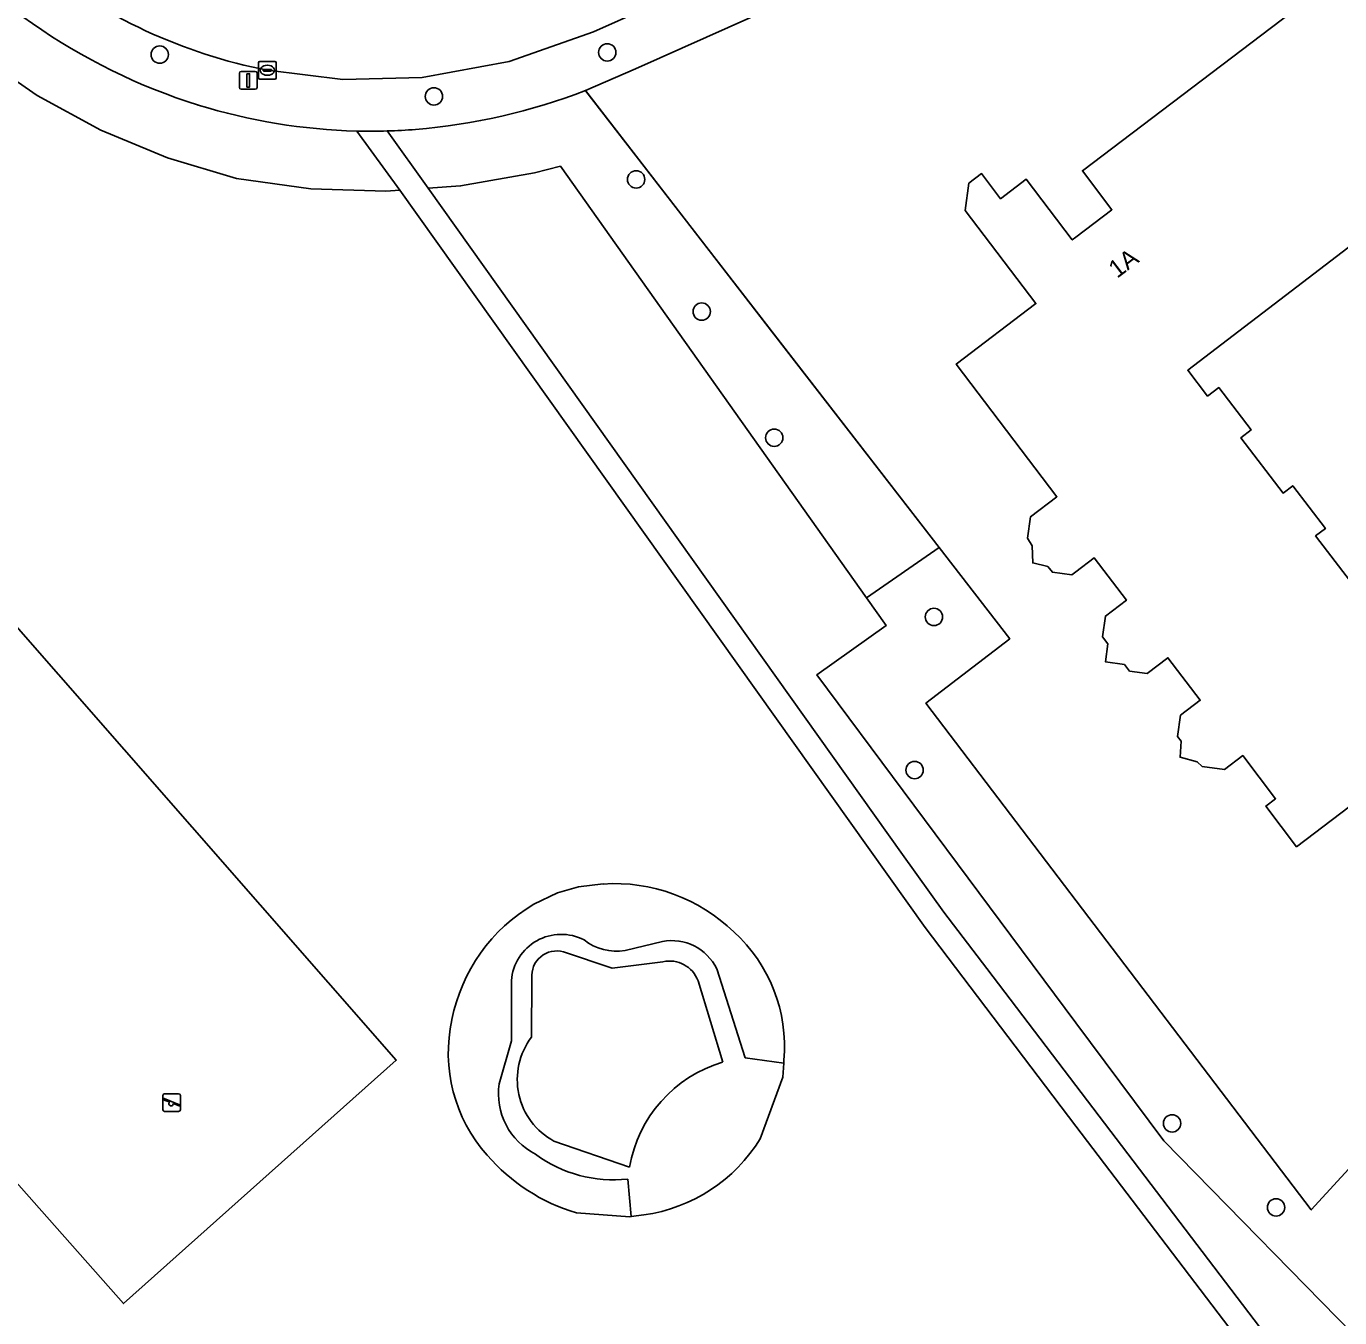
# Model space of a CAD drawing. Extents: x 160023 to 161302, y 384750 to 385707.
# Drawn here: x 160440.8 to 160514.9, y 385298.4 to 385371.2 of the extents above; entities that cross this region are included whole.
import ezdxf

# ---------------------------------------------------------------- set-up
doc = ezdxf.new("R2010")
doc.units = 0
for name, color, linetype in [('IMGEO_Boom', 7, 'Continuous'), ('IMGEO_Erf', 7, 'Continuous'), ('IMGEO_Grasland_overig', 7, 'Continuous'), ('IMGEO_Groenvoorziening', 7, 'Continuous'), ('IMGEO_Hek', 7, 'Continuous'), ('IMGEO_Kolk', 7, 'Continuous'), ('IMGEO_Lichtmast', 7, 'Continuous'), ('IMGEO_Pand', 7, 'Continuous'), ('IMGEO_Pand_nummerreeks', 7, 'Continuous'), ('IMGEO_Rijbaan_lokaal_open', 7, 'Continuous'), ('IMGEO_Speelvoorziening', 7, 'Continuous'), ('IMGEO_Voetpad_halfverhard', 7, 'Continuous'), ('IMGEO_Voetpad_open', 7, 'Continuous')]:
    doc.layers.add(name, color=color, linetype=linetype)

msp = doc.modelspace()

# ---------------------------------------------------------------- linework, layer by layer
at = {"layer": 'IMGEO_Boom'}
for centre in [(160448.35, 385369.642), (160473.576, 385369.766), (160463.805, 385367.283), (160475.207, 385362.606), (160478.901, 385355.157), (160482.989, 385348.045), (160491.994, 385337.946), (160490.904, 385329.307), (160505.422, 385309.393), (160511.283, 385304.653)]:
    msp.add_circle(centre, 0.489, dxfattribs=at)
at = {"layer": 'IMGEO_Erf'}
for points in [[(160517.906, 385329.135), (160512.442, 385324.991), (160510.708, 385327.277), (160511.253, 385327.691), (160509.407, 385330.124), (160508.378, 385329.343), (160507.112, 385329.517), (160506.833, 385329.781), (160505.87, 385330.034), (160505.936, 385330.932), (160505.73, 385331.204), (160505.894, 385332.4), (160507.005, 385333.243), (160505.184, 385335.644), (160504.009, 385334.752), (160503.022, 385334.888), (160502.737, 385335.264), (160501.659, 385335.412), (160501.799, 385336.425), (160501.501, 385336.818), (160501.662, 385337.99), (160502.845, 385338.887), (160501.037, 385341.271), (160500, 385340.484), (160499.77, 385340.31), (160498.67, 385340.461), (160498.41, 385340.788), (160497.563, 385340.986), (160497.538, 385341.944), (160497.275, 385342.383), (160497.442, 385343.594), (160498.928, 385344.722), (160493.256, 385352.2), (160497.741, 385355.602), (160493.76, 385360.85), (160493.971, 385362.393), (160494.68, 385362.931), (160495.754, 385361.516), (160497.201, 385362.614), (160499.792, 385359.198), (160500, 385359.356), (160502.028, 385360.894), (160500.361, 385363.091), (160518.877, 385377.137)], [(160487.014, 385374.148), (160475.173, 385368.849), (160472.345, 385367.616), (160482.977, 385353.882), (160492.285, 385341.859), (160496.272, 385336.709), (160491.543, 385333.08), (160513.262, 385304.517), (160552.433, 385347.155)], [(160520.515, 385362.712), (160506.305, 385351.849), (160507.42, 385350.39), (160508.049, 385350.871), (160509.875, 385348.482), (160509.299, 385348.042), (160511.682, 385344.925), (160512.222, 385345.339), (160514.066, 385342.927), (160513.515, 385342.507), (160515.912, 385339.371)]]:
    msp.add_lwpolyline(points, dxfattribs=at)
at = {"layer": 'IMGEO_Grasland_overig'}
for points in [[(160461.88, 385361.994), (160461.087, 385361.938), (160456.86, 385362.08), (160452.671, 385362.664), (160448.789, 385363.823), (160445.025, 385365.389), (160441.445, 385367.341), (160438.089, 385369.656), (160434.994, 385372.309), (160432.192, 385375.271), (160429.716, 385378.51), (160422.545, 385388.209), (160419.236, 385385.778), (160394.384, 385367.522)], [(160473.256, 385274.892), (160470.945, 385271.774), (160470.82, 385271.605), (160477.079, 385266.982), (160497.491, 385251.899), (160502.711, 385247.976), (160502.825, 385248.131), (160518.435, 385269.278), (160521.06, 385272.787), (160516.575, 385281.737), (160515.719, 385284.334), (160515.587, 385284.994), (160515.311, 385286.377), (160515.118, 385288.452), (160515.022, 385289.483), (160500, 385309.238), (160491.491, 385320.428), (160461.88, 385361.994)], [(160469.442, 385321.743), (160470.78, 385322.386), (160471.959, 385322.736), (160473.349, 385322.887)], [(160483.533, 385312.964), (160483.523, 385312.795), (160483.476, 385312.002), (160482.207, 385308.529)], [(160475.646, 385304.232), (160474.927, 385304.136), (160474.856, 385304.126), (160471.841, 385304.342)]]:
    msp.add_lwpolyline(points, dxfattribs=at)
for points in [[(160411.46, 385338.612), (160427.278, 385352.217), (160461.68, 385312.949), (160446.304, 385299.232)], [(160411.46, 385338.612), (160446.304, 385299.232), (160461.68, 385312.949), (160427.278, 385352.217)]]:
    msp.add_lwpolyline(points, close=True, dxfattribs=at)
for centre, radius, start, end in [((160474.002, 385313.276), 9.633, 45.8152, 93.88797), ((160474.285, 385313.41), 9.638, 120.16528, 169.05992), ((160474.874, 385313.745), 8.694, 354.8462, 47.7819), ((160473.224, 385313.353), 8.611, 167.3483, 221.88306), ((160474.359, 385313.355), 9.213, 278.03125, 328.41279), ((160474.877, 385314.528), 10.628, 220.64892, 253.40274)]:
    msp.add_arc(centre, radius, start, end, dxfattribs=at)
at = {"layer": 'IMGEO_Groenvoorziening'}
for points in [[(160524.417, 385383.518), (160535.223, 385369.481), (160536.223, 385368.163), (160543.776, 385358.325), (160544.709, 385357.108), (160552.433, 385347.155), (160513.262, 385304.517), (160491.543, 385333.08), (160496.272, 385336.709), (160492.285, 385341.859), (160488.197, 385339.014), (160489.301, 385337.458), (160485.396, 385334.682), (160500, 385315.056), (160504.952, 385308.401), (160516.512, 385296.611), (160516.917, 385297.636), (160517.913, 385299.544), (160519.103, 385301.336), (160520.351, 385302.847), (160557.933, 385343.775), (160559.699, 385345.73), (160561.451, 385348.128), (160527.799, 385392.373)], [(160424.961, 385389.985), (160422.545, 385388.209), (160429.716, 385378.51), (160432.192, 385375.271), (160434.994, 385372.309), (160438.089, 385369.656), (160441.445, 385367.341), (160445.025, 385365.389), (160448.789, 385363.823), (160452.671, 385362.664), (160456.86, 385362.08), (160461.087, 385361.938), (160461.88, 385361.994), (160459.453, 385365.334)], [(160482.977, 385353.882), (160472.345, 385367.616)], [(160461.178, 385365.338), (160463.478, 385362.108), (160465.306, 385362.238), (160469.471, 385362.977), (160470.938, 385363.347), (160488.197, 385339.014), (160492.285, 385341.859), (160482.977, 385353.882)], [(160473.349, 385322.887), (160471.959, 385322.736), (160470.78, 385322.386), (160469.442, 385321.743)], [(160474.583, 385319.139), (160476.691, 385319.644)], [(160476.714, 385318.504), (160473.845, 385318.143), (160471.103, 385319.063)], [(160479.746, 385318.108), (160481.361, 385313.092), (160483.523, 385312.795), (160483.533, 385312.964)], [(160467.481, 385311.621), (160468.181, 385314.049), (160468.173, 385317.444)], [(160469.33, 385317.578), (160469.309, 385314.252)], [(160480.084, 385312.841), (160478.696, 385317.434)], [(160470.575, 385308.389), (160474.837, 385306.921)], [(160471.841, 385304.342), (160474.856, 385304.126), (160474.927, 385304.136), (160474.735, 385306.257)]]:
    msp.add_lwpolyline(points, dxfattribs=at)
msp.add_lwpolyline([(160500, 385315.056), (160485.396, 385334.682), (160489.301, 385337.458), (160488.197, 385339.014), (160470.938, 385363.347), (160469.471, 385362.977), (160465.306, 385362.238), (160463.478, 385362.108), (160490.216, 385324.557), (160492.555, 385321.291), (160494.973, 385318.127), (160500, 385311.523), (160515.253, 385291.486), (160515.386, 385292.605), (160515.844, 385294.637), (160516.512, 385296.611), (160504.952, 385308.401)], close=True, dxfattribs=at)
for centre, radius, start, end in [((160460.671, 385399.244), 33.997, 217.34367, 252.63449), ((160459.846, 385400.166), 34.867, 274.81857, 291.0062), ((160460.283, 385398.381), 33.057, 252.82899, 268.56076), ((160460.167, 385399.778), 34.455, 271.68112, 274.34069), ((160474.002, 385313.276), 9.633, 45.8152, 93.88797), ((160474.285, 385313.41), 9.638, 120.16528, 169.05992), ((160470.984, 385317.229), 2.82, 62.85207, 175.62684), ((160474.874, 385313.745), 8.694, 354.8462, 47.7819), ((160474.095, 385322.018), 2.92, 231.33891, 279.6111), ((160477.223, 385316.895), 2.8, 25.67059, 100.94452), ((160470.724, 385317.714), 1.401, 74.32046, 185.57617), ((160477.089, 385316.828), 1.717, 20.66005, 102.6144), ((160473.224, 385313.353), 8.611, 167.3483, 221.88306), ((160472.452, 385311.863), 3.948, 142.75808, 241.61157), ((160482.206, 385305.675), 7.474, 106.49544, 170.40229), ((160471.274, 385311.07), 3.832, 171.73856, 243.05466), ((160474.877, 385314.528), 10.628, 220.64892, 253.40274), ((160473.908, 385313.547), 7.337, 233.43791, 276.47571)]:
    msp.add_arc(centre, radius, start, end, dxfattribs=at)
at = {"layer": 'IMGEO_Hek'}
msp.add_lwpolyline([(160472.367, 385367.588), (160492.285, 385341.859), (160496.272, 385336.709), (160491.543, 385333.08), (160513.262, 385304.517), (160552.433, 385347.155), (160544.709, 385357.108)], dxfattribs=at)
at = {"layer": 'IMGEO_Kolk'}
for p, q in [((160453.916, 385368.335), (160453.916, 385369.187)), ((160453.991, 385369.261), (160454.843, 385369.261)), ((160454.404, 385369.041), (160454.429, 385369.041)), ((160454.917, 385369.187), (160454.917, 385368.335)), ((160454.843, 385368.261), (160453.991, 385368.261)), ((160454.175, 385368.755), (160454.175, 385368.767)), ((160454.613, 385368.718), (160454.215, 385368.718)), ((160454.218, 385368.804), (160454.616, 385368.804)), ((160454.427, 385368.481), (160454.402, 385368.481)), ((160454.659, 385368.767), (160454.659, 385368.755))]:
    msp.add_line(p, q, dxfattribs=at)
for points in [[(160453.916, 385368.335), (160453.916, 385369.187)], [(160453.991, 385369.261), (160454.843, 385369.261)], [(160454.917, 385369.187), (160454.917, 385368.335)], [(160454.843, 385368.261), (160453.991, 385368.261)]]:
    msp.add_lwpolyline(points, dxfattribs=at)
for centre, radius, start, end in [((160453.993, 385369.185), 0.0765, 91.55205, 178.44795), ((160453.993, 385369.185), 0.0765, 91.55205, 178.44795), ((160454.841, 385369.185), 0.0765, 1.55205, 88.44795), ((160454.841, 385369.185), 0.0765, 1.55205, 88.44795), ((160453.993, 385368.337), 0.0765, 181.55205, 268.44795), ((160453.993, 385368.337), 0.0765, 181.55205, 268.44795), ((160454.215, 385368.764), 0.0403, 85.87752, 175.75265), ((160454.212, 385368.754), 0.0366, 178.93798, 274.71019), ((160454.616, 385368.761), 0.043, 264.86636, 352.45326), ((160454.62, 385368.766), 0.0386, 1.73085, 96.63898), ((160454.841, 385368.337), 0.0765, 271.55205, 358.44795), ((160454.841, 385368.337), 0.0765, 271.55205, 358.44795)]:
    msp.add_arc(centre, radius, start, end, dxfattribs=at)
for centre, major_axis, ratio, start_param, end_param in [((160454.403, 385368.761), (-0.387, 0.002), 0.722429, 4.712389, 7.853982), ((160454.428, 385368.761), (-0.39, 0.002), 0.717154, 1.570796, 4.712389)]:
    msp.add_ellipse(centre, major_axis=major_axis, ratio=ratio, start_param=start_param, end_param=end_param, dxfattribs=at)
at = {"layer": 'IMGEO_Lichtmast'}
for p, q in [((160452.843, 385367.791), (160452.843, 385368.591)), ((160452.843, 385368.591), (160452.843, 385367.791)), ((160452.943, 385368.691), (160453.733, 385368.691)), ((160453.733, 385368.691), (160452.943, 385368.691)), ((160453.833, 385368.591), (160453.833, 385367.791)), ((160453.833, 385367.791), (160453.833, 385368.591)), ((160453.733, 385367.691), (160452.943, 385367.691)), ((160452.943, 385367.691), (160453.733, 385367.691))]:
    msp.add_line(p, q, dxfattribs=at)
msp.add_lwpolyline([(160453.263, 385368.566), (160453.413, 385368.566), (160453.413, 385367.816), (160453.263, 385367.816), (160453.263, 385368.566)], dxfattribs=at)
for centre, start, end in [((160452.943, 385368.591), 90, 180), ((160452.943, 385368.591), 90, 180), ((160453.733, 385368.591), 0, 90), ((160453.733, 385368.591), 360, 90), ((160452.943, 385367.791), 180, 270), ((160452.943, 385367.791), 180, 270), ((160453.733, 385367.791), 270, 0), ((160453.733, 385367.791), 270, 0)]:
    msp.add_arc(centre, 0.1, start, end, dxfattribs=at)
at = {"layer": 'IMGEO_Pand'}
for points in [[(160518.877, 385377.137), (160500.361, 385363.091), (160502.028, 385360.894), (160500, 385359.356), (160499.792, 385359.198), (160497.201, 385362.614), (160495.754, 385361.516), (160494.68, 385362.931), (160493.971, 385362.393), (160493.76, 385360.85), (160497.741, 385355.602), (160493.256, 385352.2), (160498.928, 385344.722), (160497.442, 385343.594), (160497.275, 385342.383), (160497.538, 385341.944), (160497.563, 385340.986), (160498.41, 385340.788), (160498.67, 385340.461), (160499.77, 385340.31), (160500, 385340.484), (160501.037, 385341.271), (160502.845, 385338.887), (160501.662, 385337.99), (160501.501, 385336.818), (160501.799, 385336.425), (160501.659, 385335.412), (160502.737, 385335.264), (160503.022, 385334.888), (160504.009, 385334.752), (160505.184, 385335.644), (160507.005, 385333.243), (160505.894, 385332.4), (160505.73, 385331.204), (160505.936, 385330.932), (160505.87, 385330.034), (160506.833, 385329.781), (160507.112, 385329.517), (160508.378, 385329.343), (160509.407, 385330.124), (160511.253, 385327.691), (160510.708, 385327.277), (160512.442, 385324.991), (160517.906, 385329.135)], [(160515.912, 385339.371), (160513.515, 385342.507), (160514.066, 385342.927), (160512.222, 385345.339), (160511.682, 385344.925), (160509.299, 385348.042), (160509.875, 385348.482), (160508.049, 385350.871), (160507.42, 385350.39), (160506.305, 385351.849), (160520.515, 385362.712)]]:
    msp.add_lwpolyline(points, dxfattribs=at)
at = {"layer": 'IMGEO_Rijbaan_lokaal_open'}
msp.add_lwpolyline([(160454.417, 385368.761), (160458.673, 385368.236), (160463.135, 385368.358), (160468.051, 385369.246), (160472.793, 385370.919), (160475.751, 385372.235), (160485.797, 385376.729), (160491.415, 385379.242), (160493.584, 385380.213), (160508.586, 385386.928), (160509.56, 385387.365)], dxfattribs=at)
msp.add_arc((160460.202, 385398.267), 30.068, 231.33678, 258.90627, dxfattribs=at)
at = {"layer": 'IMGEO_Speelvoorziening'}
for p, q in [((160448.625, 385311.063), (160449.415, 385311.063)), ((160449.415, 385311.063), (160448.625, 385311.063)), ((160448.525, 385310.163), (160448.525, 385310.963)), ((160448.525, 385310.963), (160448.525, 385310.163)), ((160448.908, 385310.591), (160448.569, 385310.728)), ((160448.594, 385310.788), (160449.47, 385310.435)), ((160449.446, 385310.375), (160449.106, 385310.512)), ((160449.515, 385310.963), (160449.515, 385310.163)), ((160449.515, 385310.163), (160449.515, 385310.963)), ((160449.415, 385310.063), (160448.625, 385310.063)), ((160448.625, 385310.063), (160449.415, 385310.063))]:
    msp.add_line(p, q, dxfattribs=at)
for centre, radius, start, end in [((160448.625, 385310.963), 0.1, 90, 180), ((160448.625, 385310.963), 0.1, 90, 180), ((160449.415, 385310.963), 0.1, 0, 90), ((160449.415, 385310.963), 0.1, 360, 90), ((160448.582, 385310.758), 0.0327, 68.07798, 248.07798), ((160448.987, 385310.501), 0.12, 130.99278, 5.16318), ((160449.458, 385310.405), 0.0327, 248.07798, 68.07798), ((160448.625, 385310.163), 0.1, 180, 270), ((160448.625, 385310.163), 0.1, 180, 270), ((160449.415, 385310.163), 0.1, 270, 0), ((160449.415, 385310.163), 0.1, 270, 0)]:
    msp.add_arc(centre, radius, start, end, dxfattribs=at)
at = {"layer": 'IMGEO_Voetpad_halfverhard'}
for points in [[(160459.453, 385365.334), (160461.88, 385361.994), (160491.491, 385320.428), (160500, 385309.238), (160515.022, 385289.483), (160519.687, 385283.349), (160518.548, 385285.811)], [(160463.478, 385362.108), (160461.178, 385365.338)], [(160518.208, 385289.319), (160517.377, 385288.696), (160515.253, 385291.486), (160500, 385311.523), (160494.973, 385318.127), (160492.555, 385321.291), (160490.216, 385324.557), (160463.478, 385362.108)], [(160476.691, 385319.644), (160474.583, 385319.139)], [(160471.103, 385319.063), (160473.845, 385318.143), (160476.714, 385318.504)], [(160483.476, 385312.002), (160483.523, 385312.795), (160481.361, 385313.092), (160479.746, 385318.108)], [(160468.173, 385317.444), (160468.181, 385314.049), (160467.481, 385311.621)], [(160469.309, 385314.252), (160469.33, 385317.578)], [(160478.696, 385317.434), (160480.084, 385312.841)], [(160482.207, 385308.529), (160483.476, 385312.002)], [(160474.837, 385306.921), (160470.575, 385308.389)], [(160474.735, 385306.257), (160474.927, 385304.136), (160475.646, 385304.232)]]:
    msp.add_lwpolyline(points, dxfattribs=at)
for centre, radius, start, end in [((160460.237, 385399.148), 33.823, 268.67164, 271.59408), ((160470.984, 385317.229), 2.82, 62.85207, 175.62684), ((160474.095, 385322.018), 2.92, 231.33891, 279.6111), ((160477.223, 385316.895), 2.8, 25.67059, 100.94452), ((160470.724, 385317.714), 1.401, 74.32046, 185.57617), ((160477.089, 385316.828), 1.717, 20.66005, 102.6144), ((160472.452, 385311.863), 3.948, 142.75808, 241.61157), ((160482.206, 385305.675), 7.474, 106.49544, 170.40229), ((160471.274, 385311.07), 3.832, 171.73856, 243.05466), ((160474.359, 385313.355), 9.213, 278.03125, 328.41279), ((160473.908, 385313.547), 7.337, 233.43791, 276.47571)]:
    msp.add_arc(centre, radius, start, end, dxfattribs=at)
at = {"layer": 'IMGEO_Voetpad_open'}
msp.add_lwpolyline([(160472.345, 385367.616), (160475.173, 385368.849), (160487.014, 385374.148), (160485.797, 385376.729), (160475.751, 385372.235), (160472.793, 385370.919), (160468.051, 385369.246), (160463.135, 385368.358), (160458.673, 385368.236), (160454.417, 385368.761)], dxfattribs=at)
for centre, radius, start, end in [((160460.671, 385399.244), 33.997, 217.34367, 252.63449), ((160460.202, 385398.267), 30.068, 231.33678, 258.90627), ((160459.846, 385400.166), 34.867, 274.81857, 291.0062), ((160460.283, 385398.381), 33.057, 252.82899, 268.56076), ((160460.237, 385399.148), 33.823, 268.67164, 271.59408), ((160460.167, 385399.778), 34.455, 271.68112, 274.34069)]:
    msp.add_arc(centre, radius, start, end, dxfattribs=at)

# ---------------------------------------------------------------- texts
at = {"layer": 'IMGEO_Pand_nummerreeks'}
msp.add_text('1A', height=1, rotation=37.18022, dxfattribs=at).set_placement((160502.324, 385357.002))

doc.saveas('drawing.dxf')
